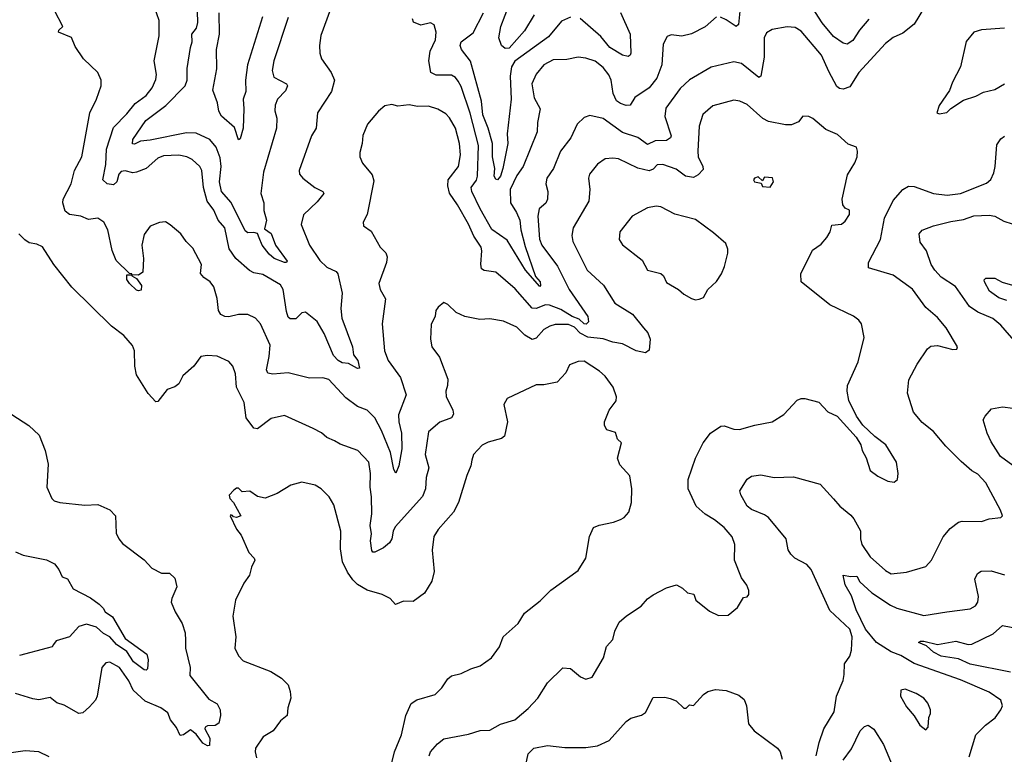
# Model space of a CAD drawing. Extents: x 1246230 to 1426786, y 660032 to 763141.
# Tile 521 of 566: x 1337166 to 1342294, y 747523 to 751350. Entities that reach past the tile are written whole.
import ezdxf

# ---------------------------------------------------------------- set-up
doc = ezdxf.new("R2010")
doc.units = 0

msp = doc.modelspace()

# ---------------------------------------------------------------- linework, layer by layer
at = {"layer": '0CON10XD'}
for points in [[(1341908.1, 751465), (1341825, 751325.8), (1341765, 751279.4), (1341715, 751256.4), (1341674.3, 751225.7), (1341536.4, 751075), (1341489.4, 751000.6), (1341455, 750987.8), (1341435, 750991.5), (1341422, 751002), (1341379.1, 751079.1), (1341340.9, 751165), (1341235, 751290)], [(1338785, 751403.8), (1338735, 751266.7), (1338727.1, 751215), (1338729.2, 751175), (1338738.1, 751145), (1338788.9, 751075), (1338805.6, 751035), (1338790, 750975), (1338717.1, 750865), (1338710, 750785), (1338685.4, 750744.6), (1338621.4, 750565), (1338624.2, 750545), (1338640.8, 750525), (1338702.5, 750475), (1338745.6, 750455.6), (1338750, 750445), (1338715, 750400.8), (1338645, 750333.3), (1338632.1, 750282.1), (1338675.5, 750175), (1338728.8, 750095), (1338765, 750060), (1338815, 750037.5), (1338822.5, 750025), (1338845.3, 749925), (1338837.9, 749845), (1338844.5, 749795), (1338899.4, 749645), (1338904.2, 749604.2), (1338927.5, 749575), (1338935.4, 749534.6), (1338925, 749533.5), (1338879.1, 749559.1), (1338845, 749562.8), (1338824.6, 749574.6), (1338800.6, 749600.6), (1338752.3, 749715), (1338715, 749777.5), (1338655, 749825.5), (1338635, 749821.9), (1338605, 749792), (1338575, 749792.2), (1338565, 749800.6), (1338555, 749830), (1338538.5, 749945), (1338525, 749968.6), (1338431.7, 750021.7), (1338385, 750030.9), (1338362.4, 750042.4), (1338291.5, 750105), (1338256.6, 750156.6), (1338234.1, 750265), (1338200.3, 750305), (1338177.8, 750357.8), (1338141.9, 750405), (1338123.3, 750475), (1338115.3, 750565), (1338104.6, 750584.6), (1338065, 750622.2), (1338036.2, 750635), (1337995, 750644), (1337915, 750640.8), (1337885, 750627.9), (1337825, 750575.4), (1337775, 750555.8), (1337755, 750552.5), (1337715, 750561.7), (1337695, 750558.8), (1337682.4, 750545), (1337672.6, 750505), (1337655, 750489.7), (1337622.5, 750495), (1337598.9, 750515), (1337614.4, 750595), (1337618.8, 750675), (1337655, 750788.1), (1337725, 750858.9), (1337767.1, 750912.9), (1337824.5, 750955), (1337855.5, 750995), (1337875, 751037.5), (1337878.6, 751065), (1337866.4, 751135), (1337893.5, 751265), (1337891.9, 751345), (1337867.8, 751415)], [(1339844.6, 751375), (1339795, 751291.9), (1339715, 751200.7), (1339695, 751199.6), (1339675.8, 751215), (1339661.8, 751255), (1339672, 751315), (1339717.2, 751432.8)], [(1341587.3, 751352.7), (1341539.1, 751295), (1341505, 751241.9), (1341475, 751221.5), (1341455, 751227.1), (1341405, 751261.8), (1341345, 751333.8), (1341295, 751411.3)], [(1341235, 751290), (1341205, 751308.9), (1341162.4, 751312.4), (1341085, 751297.8), (1341055, 751280.8), (1341043.9, 751256.1), (1341043.1, 751155), (1341025.3, 751054.7), (1341015, 751048.1), (1340925, 751121.8), (1340885, 751130), (1340767.4, 751102.6), (1340655, 751036.9), (1340605, 750990.6), (1340530.5, 750889.5), (1340525.4, 750845), (1340558.4, 750745), (1340555, 750734.6), (1340535, 750720), (1340475, 750718.8), (1340435, 750699.5), (1340385, 750736.1), (1340305, 750762.8), (1340205, 750835.6), (1340135, 750850), (1340105, 750840), (1340069.4, 750805), (1340036, 750734), (1339982.2, 750665), (1339945.9, 750574.1), (1339911.5, 750525), (1339906.5, 750495), (1339916.2, 750455), (1339915.4, 750415), (1339905.3, 750394.7), (1339872.2, 750365), (1339864, 750326), (1339874, 750206), (1339885, 750175.6), (1339966.4, 750065), (1340026.9, 749945), (1340124.3, 749804.3), (1340129.1, 749775), (1340116.4, 749763.6), (1340105, 749764.8), (1340078.9, 749788.9), (1340042.9, 749802.9), (1339985, 749839.5), (1339925, 749863.1), (1339905, 749863.5), (1339855, 749846), (1339835, 749847.3), (1339747.2, 749947.2), (1339645, 750034.5), (1339585, 750043.5), (1339571.9, 750051.9), (1339567, 750077), (1339572.9, 750145), (1339569.1, 750165), (1339532, 750222), (1339503.8, 750285), (1339446.2, 750385), (1339405.2, 750445.2), (1339395.7, 750485), (1339397.6, 750515), (1339451.2, 750585), (1339461.3, 750645), (1339456.8, 750705), (1339436.1, 750785), (1339405, 750838.1), (1339385, 750859.5), (1339344.5, 750884.5), (1339295, 750898.9), (1339238.3, 750898.3), (1339195, 750905.8), (1339135, 750900), (1339105, 750908.8), (1339068.3, 750901.7), (1339035, 750873.3), (1338976.7, 750805), (1338953, 750747), (1338950, 750705), (1338938, 750658), (1338938, 750635), (1338952.3, 750602.3), (1339001.7, 750541.7), (1339010.7, 750510.7), (1338975.8, 750335), (1338954.3, 750295), (1338956, 750276), (1338997.4, 750247.4), (1339044.3, 750165), (1339072.5, 750135), (1339079.2, 750115), (1339075.8, 750084.2), (1339037.1, 749975), (1339043.7, 749943.7), (1339072, 749895), (1339054.5, 749765), (1339065.4, 749625.4), (1339085.5, 749575), (1339148.9, 749485), (1339178.2, 749395), (1339138.3, 749291.7), (1339140.4, 749255), (1339155.3, 749195.3), (1339156.6, 749115), (1339140.6, 749025), (1339125, 748987.5), (1339115, 749006.2), (1339097.6, 749095), (1339050.4, 749210.4), (1339015, 749276.5), (1338975, 749315.3), (1338925, 749334.5), (1338865, 749380), (1338776.4, 749475), (1338745.4, 749484.6), (1338675, 749481.5), (1338565, 749510.4), (1338485, 749502.4), (1338458.6, 749508.6), (1338451.1, 749525), (1338466.1, 749595), (1338471.1, 749655), (1338419.5, 749765), (1338395, 749795.6), (1338355, 749814.4), (1338305, 749813.6), (1338255, 749802.2), (1338235, 749803.3), (1338213.2, 749813.2), (1338200.9, 749835), (1338195, 749897.5), (1338177.4, 749957.4), (1338157.5, 749985), (1338125, 750007.1), (1338107.6, 750027.6), (1338113.6, 750075), (1338068.8, 750158.8), (1338033.6, 750193.6), (1338006, 750235), (1337950.3, 750280.3), (1337925, 750296.2), (1337895, 750293.8), (1337845, 750274), (1337815, 750230), (1337802.9, 750175), (1337810.8, 750105), (1337806.9, 750035), (1337785, 750019.2), (1337750, 750020), (1337750, 750015), (1337775, 750002), (1337800.8, 749965), (1337799.3, 749940.7), (1337785, 749936.7), (1337775, 749941.2), (1337737.5, 749975), (1337723.8, 749996.2), (1337725, 750020), (1337750, 750020), (1337750, 750025), (1337737.5, 750027.5), (1337668.9, 750095), (1337648, 750148), (1337625.8, 750255), (1337603.8, 750295), (1337572.5, 750315), (1337525, 750308.6), (1337485.4, 750325.4), (1337425, 750335.7), (1337402.6, 750352.6), (1337391.1, 750395), (1337391.9, 750415), (1337433.8, 750495), (1337452.1, 750565), (1337490, 750635), (1337532.2, 750865), (1337566.7, 750935), (1337590, 751005), (1337591.2, 751035), (1337573.3, 751075), (1337498.8, 751145), (1337455, 751210), (1337436.3, 751256.4), (1337368, 751285), (1337370, 751295), (1337391.2, 751315), (1337347.7, 751397.7)], [(1338565, 751360.8), (1338489.5, 751135), (1338481.1, 751085), (1338490.4, 751050.4), (1338555, 751015.8), (1338560.8, 751005), (1338550.6, 750979.4), (1338508.8, 750935), (1338496.5, 750905), (1338495.5, 750875), (1338506.1, 750836.1), (1338502.8, 750785), (1338435.8, 750555), (1338422, 750445), (1338438.2, 750395), (1338437.3, 750355), (1338450.9, 750305), (1338440.9, 750260.9), (1338475, 750235.6), (1338497.7, 750175), (1338558.9, 750091.1), (1338556.2, 750085), (1338545, 750084.2), (1338491.3, 750105), (1338465, 750127.6), (1338428.6, 750175), (1338413.4, 750213.4), (1338405.3, 750235.3), (1338385, 750241.1), (1338355, 750239.6), (1338340, 750250), (1338268, 750398), (1338217.4, 750455), (1338206.5, 750505), (1338214.8, 750585), (1338209.8, 750629.8), (1338189.3, 750685), (1338156, 750725), (1338085, 750758.8), (1338035, 750760), (1337845, 750721.6), (1337795, 750716.9), (1337765, 750701.4), (1337753.3, 750703.3), (1337755.6, 750725), (1337823.1, 750825), (1337927.5, 750902.5), (1338027.8, 751005), (1338037.9, 751035), (1338038.4, 751095), (1338056.2, 751205), (1338065.3, 751235), (1338063.6, 751275), (1338087.2, 751305), (1338094.5, 751334.5), (1338092.4, 751392.4)], [(1338430.8, 751365), (1338352.5, 751115), (1338342.7, 751035), (1338344.3, 750975), (1338329.5, 750935), (1338334.3, 750885), (1338330.9, 750785), (1338315, 750728.8), (1338305, 750724), (1338285, 750788.6), (1338216.7, 750846.7), (1338202.8, 750872.8), (1338196.3, 750916.3), (1338172, 750982), (1338192.9, 751092.9), (1338190.9, 751195), (1338207.1, 751275), (1338204.4, 751385)], [(1340795, 751364.3), (1340735, 751312.9), (1340665, 751275.6), (1340615, 751263.1), (1340558.3, 751271.7), (1340538, 751262), (1340517.1, 751222.9), (1340510, 751115), (1340485, 751044.5), (1340445, 750994.6), (1340369.1, 750945), (1340345.8, 750905), (1340325, 750902.5), (1340295, 750912.5), (1340275, 750927.8), (1340256.8, 750965), (1340246.8, 751035), (1340235, 751063.1), (1340205, 751100.9), (1340163.4, 751133.4), (1340115, 751150), (1340075, 751154.6), (1340015, 751141.8), (1339945, 751140.6), (1339895.5, 751115), (1339855, 751066), (1339833.1, 751015), (1339845, 750942), (1339876.2, 750885), (1339862.1, 750815), (1339861.8, 750765), (1339788.7, 750585), (1339755, 750537.5), (1339720.8, 750465), (1339721.9, 750395), (1339753.5, 750345), (1339770.5, 750305), (1339776.6, 750255), (1339798.9, 750168.9), (1339852.5, 750012.5), (1339875.8, 749985), (1339879.2, 749965), (1339875, 749960), (1339800.7, 750045), (1339705, 750201.2), (1339625, 750256.5), (1339563.8, 750363.8), (1339521.2, 750455), (1339517.5, 750475), (1339545, 750514.5), (1339550.4, 750535), (1339555.2, 750694.8), (1339512.8, 750862.8), (1339465, 751002.5), (1339449, 751029), (1339435, 751047.8), (1339415, 751060.8), (1339335, 751060), (1339307.8, 751075), (1339296.2, 751135), (1339303.6, 751186.4), (1339331.4, 751245), (1339334.3, 751285), (1339323.8, 751323.8), (1339305, 751333.3), (1339255, 751320.5), (1339217.3, 751337.3), (1339212.1, 751355)], [(1340035, 751362.7), (1339987.3, 751342.7), (1339919.6, 751260.4), (1339745, 751132.9), (1339726.5, 751105), (1339720.3, 751055), (1339726.2, 750935), (1339704.6, 750755), (1339707.7, 750705), (1339682.5, 750575), (1339670.3, 750535), (1339655, 750516.2), (1339645, 750518.9), (1339637.6, 750535), (1339641.4, 750575), (1339629, 750635), (1339628.8, 750705), (1339605.9, 750785), (1339577.8, 750855), (1339571.7, 750925), (1339513, 751133), (1339466.4, 751195), (1339460.4, 751215), (1339465.4, 751235), (1339528.3, 751281.7), (1339581.8, 751385)], [(1340295, 751387.5), (1340344.7, 751274.7), (1340348.1, 751175), (1340345.6, 751164.4), (1340335, 751157.5), (1340305, 751165.5), (1340240, 751205), (1340191.7, 751261.7), (1340085, 751356.2)], [(1340916, 751394), (1340908.9, 751325), (1340896.5, 751313.5), (1340845, 751349.6), (1340815, 751362.7)], [(1342295, 751305.8), (1342175, 751296.9), (1342135.6, 751284.4), (1342095, 751236.7), (1342065.7, 751105), (1342023.8, 751025), (1342008.3, 750981.7), (1341955, 750902.5), (1341942.5, 750865), (1341955, 750860), (1341993.9, 750866.1), (1342015, 750886.7), (1342080.3, 750929.7), (1342145, 750951.4), (1342185, 750971.9), (1342245, 750985.6), (1342293.8, 751016.2)], [(1339670.7, 747680.7), (1339745, 747702.5), (1339815, 747760.8), (1339864.3, 747815), (1339914.7, 747895.3), (1339995, 747974), (1340035, 747970), (1340086.4, 747926.4), (1340113.6, 747913.6), (1340147.5, 747925), (1340205.8, 748025), (1340222, 748085), (1340255, 748121.2), (1340265.5, 748164.5), (1340288.7, 748211.3), (1340325.5, 748244.5), (1340403.3, 748295), (1340435, 748333.3), (1340465.9, 748354.1), (1340535, 748390), (1340586.4, 748406.4), (1340618.3, 748388.3), (1340643.9, 748363.9), (1340676.4, 748356.4), (1340687.5, 748325), (1340757.9, 748267.9), (1340805, 748246.2), (1340855, 748247.5), (1340905, 748287.5), (1340935, 748340), (1340955, 748342.5), (1340963.3, 748355), (1340963, 748377), (1340953.6, 748403.6), (1340925, 748442.5), (1340889.2, 748535), (1340890, 748615), (1340876, 748655), (1340834.2, 748704.2), (1340785, 748744), (1340735, 748774.2), (1340689.2, 748815), (1340646.7, 748905), (1340648.1, 748955), (1340685.5, 749065), (1340725.3, 749144.7), (1340763.4, 749196.6), (1340817, 749233), (1340835, 749234.2), (1340885, 749217.1), (1340915, 749214.5), (1340995, 749237.8), (1341085, 749254), (1341145, 749292.5), (1341215, 749367.1), (1341235, 749376), (1341255, 749376.2), (1341327, 749357), (1341375, 749307.5), (1341422.5, 749285), (1341522.5, 749175), (1341546.2, 749135), (1341554, 749105), (1341575, 749067.5), (1341595, 749002), (1341635, 748972.5), (1341687.5, 748945), (1341719.2, 748940.8), (1341736.7, 748955), (1341741.2, 748985), (1341732, 749045), (1341676.2, 749135), (1341618.8, 749178.8), (1341557.7, 749237.7), (1341523.8, 749285), (1341483.9, 749366.1), (1341475.7, 749415), (1341477.8, 749445), (1341532.4, 749567.6), (1341564, 749695), (1341550, 749765), (1341536.7, 749785), (1341507.5, 749805), (1341385, 749864.2), (1341235.8, 749985), (1341233.8, 750025), (1341295, 750148.8), (1341339.2, 750180.8), (1341368.6, 750215), (1341387.5, 750245), (1341395, 750280), (1341445, 750284.2), (1341465, 750300), (1341488, 750335), (1341488, 750358), (1341465, 750367.5), (1341452.5, 750385), (1341450, 750415), (1341477.7, 750542.3), (1341515.5, 750604.5), (1341527.1, 750635), (1341529.2, 750665), (1341523.3, 750685), (1341480.6, 750700.6), (1341425, 750752), (1341365, 750777.5), (1341296.2, 750835), (1341275, 750846), (1341245, 750846.7), (1341222.4, 750817.6), (1341185, 750802.7), (1341155, 750802.7), (1341065, 750820), (1341035.3, 750835.3), (1340955, 750907.1), (1340916.7, 750925), (1340885, 750930.5), (1340775, 750900.6), (1340723.6, 750856.4), (1340704.4, 750795), (1340697.9, 750665), (1340700, 750635), (1340724, 750585), (1340725, 750570), (1340698.8, 750541.2), (1340675, 750528), (1340633.3, 750535), (1340585, 750571.8), (1340515, 750595.5), (1340485.9, 750594.1), (1340465, 750571.2), (1340445, 750562.5), (1340385, 750577.1), (1340285, 750624.4), (1340255, 750628.5), (1340215, 750624.2), (1340175, 750597.1), (1340132.9, 750545), (1340128.1, 750525), (1340134.5, 750465), (1340130, 750405), (1340049.1, 750265), (1340041.8, 750225), (1340046.4, 750195), (1340121.1, 750045), (1340206.8, 749966.8), (1340265, 749873.5), (1340357.8, 749815), (1340415, 749744.3), (1340437.8, 749717.8), (1340449.4, 749685), (1340445, 749627.5), (1340425.8, 749614.2), (1340376.2, 749625), (1340305, 749660.9), (1340255, 749669.2), (1340205, 749686.4), (1340125, 749696), (1340085, 749716.5), (1340055, 749748.7), (1340025, 749761.5), (1339955, 749762), (1339926.4, 749753.6), (1339895, 749736.5), (1339855, 749690), (1339835, 749684.5), (1339797.1, 749707.1), (1339755, 749747.5), (1339685, 749780), (1339615, 749791.2), (1339561.7, 749788.3), (1339485, 749804.4), (1339440, 749825), (1339395, 749866.2), (1339375, 749876.7), (1339345, 749852.5), (1339333.8, 749835), (1339330, 749805), (1339308.3, 749761.7), (1339305.6, 749685), (1339312.9, 749645), (1339351.7, 749591.7), (1339395, 749477.5), (1339394.3, 749444.3), (1339385.5, 749415), (1339387, 749387), (1339422.2, 749315), (1339425.5, 749294.5), (1339414.4, 749275.6), (1339355, 749253.1), (1339295, 749203.3), (1339277.5, 749085), (1339296.4, 749015), (1339282.5, 748965), (1339279.2, 748905), (1339264.1, 748865.9), (1339121.8, 748708.2), (1339110.6, 748685), (1339104.1, 748645.9), (1339091.2, 748625), (1339060.7, 748599.3), (1339015, 748576.7), (1339005, 748576.7), (1339000, 748585), (1338992.9, 748635), (1338998.9, 748671.1), (1338992.2, 748715), (1338999.7, 748775), (1338998.4, 748865), (1338992, 748915), (1338993.8, 748985), (1338984.4, 749044.4), (1338927.5, 749105), (1338835, 749138.6), (1338806.5, 749156.5), (1338765, 749172.5), (1338737.2, 749197.2), (1338695, 749220.8), (1338545, 749287.8), (1338475, 749271.5), (1338405, 749219.2), (1338385, 749222), (1338346.4, 749275), (1338335.4, 749355), (1338295.6, 749435), (1338289.5, 749505), (1338275.4, 749545.4), (1338255, 749568.6), (1338195, 749597.1), (1338145, 749600.6), (1338110, 749595), (1338073.3, 749545), (1338015.9, 749494.1), (1337995, 749453.3), (1337975, 749436.7), (1337935, 749423.3), (1337885, 749360), (1337875, 749358.8), (1337835, 749402), (1337775, 749500), (1337765.7, 749545), (1337764.3, 749625), (1337753.2, 749653.2), (1337708.8, 749705), (1337643.6, 749753.6), (1337437.2, 749957.2), (1337343.8, 750075), (1337285, 750166.7), (1337255, 750181.2), (1337215, 750186.7), (1337192.3, 750202.3), (1337162.5, 750235)], [(1341314.4, 747515), (1341329.5, 747585), (1341353.5, 747655), (1341406.9, 747745), (1341420.6, 747825), (1341455, 747907.5), (1341459.5, 747939.5), (1341462, 747995), (1341489.2, 748035), (1341497.5, 748065), (1341501.2, 748135), (1341488.9, 748175), (1341385, 748271.4), (1341288.5, 748485), (1341265, 748511.9), (1341202, 748545), (1341182.5, 748565), (1341168.1, 748588.1), (1341157.1, 748645), (1341065, 748756.9), (1341045, 748770.9), (1340977.8, 748797.8), (1340954.3, 748815), (1340920.8, 748875), (1340916, 748895), (1340955, 748956.7), (1340977.7, 748972.3), (1341025, 748979.2), (1341095, 748965.6), (1341195, 748968.9), (1341335, 748930), (1341403.7, 748853.7), (1341437.1, 748815), (1341495, 748768.9), (1341509.5, 748749.5), (1341545, 748687.5), (1341543.9, 748645), (1341552.5, 748615), (1341595, 748551.5), (1341675, 748480), (1341705, 748463.1), (1341785, 748471.5), (1341885, 748502), (1341915, 748533.8), (1341974.6, 748655.4), (1342011.5, 748698.5), (1342055, 748732.9), (1342075, 748737.8), (1342174, 748736), (1342215, 748748.9), (1342275, 748756.2), (1342283.8, 748765), (1342274, 748795), (1342197.4, 748937.4), (1342155, 748982), (1342125, 748999.2), (1342068.9, 749048.9), (1341988.3, 749128.3), (1341925, 749204.2), (1341865, 749250.8), (1341821.4, 749305), (1341790, 749405), (1341795.8, 749474.2), (1341840, 749555), (1341894.2, 749635.8), (1341911.7, 749648.3), (1341945, 749653.3), (1342025, 749632.5), (1342047, 749633), (1342050, 749645), (1341991.2, 749745), (1341945, 749798), (1341885, 749850), (1341815.3, 749945.3), (1341715, 750019.6), (1341587.1, 750057.1), (1341587.1, 750085), (1341648.5, 750205), (1341670, 750315), (1341715, 750408.1), (1341764.5, 750465.5), (1341795, 750482.2), (1341825, 750480), (1341925, 750443.9), (1341995.4, 750435.4), (1342066, 750445), (1342201.1, 750498.9), (1342222.9, 750517.1), (1342238.3, 750551.7), (1342246.5, 750585), (1342255, 750697.5), (1342275, 750728.8), (1342295, 750743.8)], [(1341075, 750477.5), (1341092.5, 750505), (1341086.1, 750526.1), (1341045, 750530), (1341035, 750510), (1341011.7, 750531.7), (1340992.5, 750525), (1340987.5, 750515), (1340993.3, 750505), (1341028.3, 750498.3), (1341035, 750480), (1341075, 750477.5)], [(1340685, 749890), (1340705, 749893.3), (1340727.7, 749902.3), (1340750, 749945), (1340795, 749986.2), (1340820.8, 750025), (1340836.8, 750063.2), (1340853.9, 750133.9), (1340854, 750155), (1340843.9, 750183.9), (1340780, 750240), (1340685, 750309.4), (1340577.2, 750337.2), (1340505, 750375.6), (1340481.3, 750378.7), (1340435, 750370), (1340355, 750326), (1340291.2, 750245), (1340288.8, 750205), (1340305, 750176.7), (1340407.6, 750097.6), (1340435.3, 750045.3), (1340505, 750027.5), (1340518.5, 750015), (1340535, 749981.2), (1340597.5, 749945), (1340625, 749920), (1340665, 749896.7), (1340685, 749890)], [(1342356.2, 749666.2), (1342275, 749759.3), (1342233.4, 749793.4), (1342155, 749826.9), (1342112.9, 749855), (1342040, 749960), (1341965, 750009.1), (1341931.5, 750045), (1341912.2, 750075), (1341888.1, 750145), (1341855, 750190), (1341849.7, 750235), (1341865, 750253.2), (1341925, 750276.7), (1342015, 750299.3), (1342081.9, 750308.1), (1342135, 750328.1), (1342215, 750330.6), (1342245, 750325.7), (1342290.9, 750300.9), (1342335, 750286)], [(1342306.2, 749886.2), (1342265, 749900.2), (1342216.4, 749935), (1342190.3, 749985), (1342188.9, 749995), (1342196.7, 750003.3), (1342245, 750002.5), (1342283, 749983), (1342415, 749944.4)], [(1339100.6, 747465), (1339117.5, 747535), (1339154.2, 747625), (1339176.7, 747725), (1339205, 747788), (1339235, 747806), (1339330, 747835), (1339365, 747868.8), (1339395, 747916.2), (1339415, 747932), (1339465, 747944), (1339515, 747968.8), (1339565, 747984), (1339623.8, 748025), (1339665, 748083.3), (1339684, 748135), (1339762.5, 748205), (1339795, 748258), (1339876.8, 748323.2), (1339932.5, 748377.5), (1340075, 748480), (1340114, 748545), (1340133.2, 748656.8), (1340155, 748703.8), (1340183.2, 748716.8), (1340257.9, 748732.1), (1340294.3, 748745.7), (1340314.2, 748755.8), (1340338, 748785), (1340352.9, 748835), (1340354.2, 748905), (1340344.2, 748974.2), (1340291.2, 749031.2), (1340278.8, 749065), (1340300, 749145), (1340280, 749165), (1340269.3, 749199.3), (1340223.9, 749213.9), (1340211.2, 749235), (1340212.5, 749255), (1340236, 749315), (1340272.5, 749365), (1340273.3, 749385), (1340256, 749435), (1340215, 749492), (1340185, 749518.6), (1340105, 749570.8), (1340075, 749570), (1340028.8, 749551.2), (1340010.3, 749509.7), (1339965, 749461.4), (1339895, 749447.5), (1339855, 749447.5), (1339704.1, 749375.9), (1339686.7, 749345), (1339706.9, 749255), (1339690.5, 749179.5), (1339675, 749168.1), (1339605, 749148.9), (1339575, 749132.9), (1339530, 749085), (1339520.8, 749055), (1339515.8, 749025), (1339494.4, 748975), (1339452.2, 748835), (1339425.3, 748784.7), (1339345, 748694.2), (1339322.6, 748657.4), (1339314.4, 748585.6), (1339324.4, 748475), (1339311.9, 748425), (1339275, 748362.2), (1339215, 748319.5), (1339165, 748320), (1339123.3, 748303.3), (1339095, 748334.2), (1339054.6, 748354.6), (1338975, 748378.6), (1338925, 748406.9), (1338901.2, 748431.2), (1338872.5, 748472.5), (1338847.9, 748525), (1338837, 748593), (1338838.1, 748685), (1338802.4, 748822.4), (1338778, 748865), (1338735.4, 748905.4), (1338705, 748924.3), (1338635, 748940), (1338577.5, 748925), (1338507.7, 748882.3), (1338445, 748858), (1338405, 748866.2), (1338365, 748893.3), (1338325, 748890), (1338305, 748910), (1338295, 748910), (1338280.7, 748899.3), (1338257, 748873), (1338260, 748855), (1338280, 748835), (1338317.5, 748765), (1338295, 748756.7), (1338280, 748760), (1338275, 748767.5), (1338265, 748770), (1338262.5, 748765), (1338296.2, 748695), (1338320, 748665), (1338360, 748575), (1338387.5, 748545), (1338390, 748535), (1338373, 748497), (1338363.9, 748456.1), (1338334, 748415), (1338290.8, 748325), (1338276.8, 748243.2), (1338291.1, 748135), (1338286, 748075), (1338305, 748036.2), (1338330.3, 748010.3), (1338473.3, 747955), (1338530.3, 747920.3), (1338563.8, 747885), (1338575, 747850), (1338578, 747815), (1338562, 747765), (1338558.8, 747725), (1338525, 747698), (1338485.5, 747644.5), (1338435, 747613.5), (1338394.7, 747555), (1338392.5, 747535), (1338399.4, 747505)], [(1342396, 748986), (1342273.9, 749075), (1342225, 749150), (1342203.8, 749195), (1342184, 749265), (1342194, 749285), (1342227.7, 749322.3), (1342285, 749332.2), (1342391.3, 749318.7)], [(1337125, 749293.8), (1337213.8, 749235), (1337268, 749185), (1337299.4, 749105), (1337314.3, 749035), (1337308, 748915), (1337333.8, 748855), (1337345, 748843.8), (1337375, 748834), (1337505, 748820), (1337573.8, 748823.8), (1337635, 748796.2), (1337666, 748765), (1337668, 748675), (1337682, 748645), (1337701.7, 748621.7), (1337815, 748536.7), (1337855, 748492.5), (1337905, 748466.7), (1337945.9, 748465.9), (1337975, 748440), (1337984.3, 748395), (1337958.6, 748335), (1337955.8, 748315), (1337975.5, 748265.5), (1338012.5, 748205), (1338028.6, 748155), (1338030, 748115), (1338030, 748075), (1338053.8, 747975), (1338053, 747933), (1338150.9, 747810.9), (1338193.8, 747785), (1338210, 747755), (1338212, 747725), (1338203.3, 747685), (1338185, 747672.5), (1338145, 747672), (1338132.5, 747665), (1338130, 747655), (1338157.2, 747607.2), (1338155, 747569.1), (1338145, 747567.1), (1338120.7, 747580.7), (1338085, 747627.8), (1338055, 747651.2), (1338020, 747625), (1338001.7, 747621.7), (1337982.3, 747662.3), (1337952.3, 747702.3), (1337938.3, 747738.3), (1337901.2, 747765), (1337820.4, 747800.4), (1337757.6, 747857.6), (1337735.5, 747905), (1337685.6, 747975), (1337635, 748002.9), (1337615, 748000), (1337594.5, 747975), (1337569.1, 747825), (1337561.1, 747805), (1337529.7, 747770.3), (1337495, 747738.5), (1337475, 747735.5), (1337398.8, 747778.8), (1337360.4, 747790.4), (1337325, 747818.2), (1337266.7, 747806.7), (1337235, 747811.9), (1337145, 747838.9)], [(1337145, 748578), (1337185, 748560.8), (1337305.8, 748535.8), (1337347.5, 748515), (1337370, 748485), (1337387, 748447), (1337415, 748436.2), (1337444.5, 748384.5), (1337535, 748337.5), (1337580.8, 748305), (1337601.2, 748285), (1337611.2, 748265), (1337649.1, 748239.1), (1337715, 748126.9), (1337827.8, 748045), (1337835.6, 748015), (1337831.8, 747968.2), (1337825, 747960.9), (1337815, 747963.7), (1337759.4, 748005), (1337725, 748059.3), (1337671.3, 748095), (1337635, 748134.8), (1337602.3, 748152.3), (1337566.9, 748185), (1337515, 748200.9), (1337475, 748188), (1337425, 748134), (1337356.4, 748113.6), (1337342.5, 748095), (1337335, 748083.3), (1337310, 748075), (1337165, 748038)], [(1342110.9, 747509.1), (1342145.7, 747625), (1342195, 747674.2), (1342246.5, 747713.5), (1342275.8, 747755), (1342284, 747775), (1342276, 747805), (1342215, 747846.2), (1342065, 747911.4), (1341825, 747996.8), (1341755, 748037.2), (1341705, 748056.7), (1341627.6, 748105), (1341571.4, 748175), (1341521.9, 748275), (1341498.7, 748348.7), (1341465.6, 748405), (1341455, 748456.7), (1341495, 748448.6), (1341525, 748451.4), (1341541.2, 748421.2), (1341603.8, 748363.8), (1341700.2, 748300.2), (1341734.7, 748284.7), (1341875, 748246.4), (1341995, 748265.5), (1342115, 748280), (1342143, 748297), (1342155.8, 748315), (1342158.6, 748345), (1342139.4, 748435), (1342154, 748465), (1342173.6, 748476.4), (1342225, 748478.2), (1342295, 748457.3)], [(1342325, 747951.2), (1342115, 747991.9), (1342055, 748020.3), (1341965, 748034.3), (1341925.4, 748055), (1341887.6, 748087.6), (1341846, 748105), (1341857.5, 748112.5), (1341875, 748113.1), (1341945, 748095.4), (1342041.9, 748111.9), (1342105, 748095.5), (1342125, 748096.5), (1342235, 748150.6), (1342285, 748194.2), (1342375, 748176.5)], [(1341885, 747650), (1341896.4, 747663.6), (1341900, 747715), (1341910, 747735), (1341910, 747755), (1341895, 747790), (1341875, 747816.2), (1341835, 747840), (1341777, 747863), (1341755, 747857.5), (1341753.8, 747825), (1341785, 747770), (1341824.1, 747724.1), (1341853.3, 747675), (1341885, 747650)], [(1339801.7, 747468.3), (1339814.5, 747525), (1339843.8, 747555), (1339915, 747568.1), (1340005, 747557.5), (1340115, 747558.8), (1340175, 747567.5), (1340235.8, 747595), (1340325, 747693.8), (1340348.8, 747711.2), (1340403.9, 747726.1), (1340425, 747740), (1340465, 747818.8), (1340525, 747820), (1340554.1, 747814.1), (1340585, 747801.2), (1340625, 747763.3), (1340637.5, 747762.5), (1340655, 747780), (1340675, 747777.5), (1340726.4, 747833.6), (1340750.2, 747849.8), (1340790.2, 747859.8), (1340845, 747854.5), (1340911.7, 747831.7), (1340938.7, 747808.7), (1340951.4, 747775), (1340961.2, 747681.2), (1340991.2, 747645), (1341112, 747555), (1341125.8, 747535), (1341137, 747497)], [(1339298.6, 747515), (1339305.7, 747535), (1339341.7, 747578.3), (1339375, 747603.5), (1339503, 747627), (1339565, 747647.1), (1339615, 747649.2), (1339670.7, 747680.7)], [(1341455, 747492.7), (1341498.2, 747551.8), (1341543.6, 747645), (1341565, 747668.6), (1341585, 747674.2), (1341615, 747654), (1341664.7, 747574.7), (1341714.7, 747455)], [(1337319.7, 747509.7), (1337265.7, 747535.7), (1337195, 747541.4), (1337085, 747525.8)]]:
    msp.add_lwpolyline(points, dxfattribs=at)

doc.saveas('drawing.dxf')
